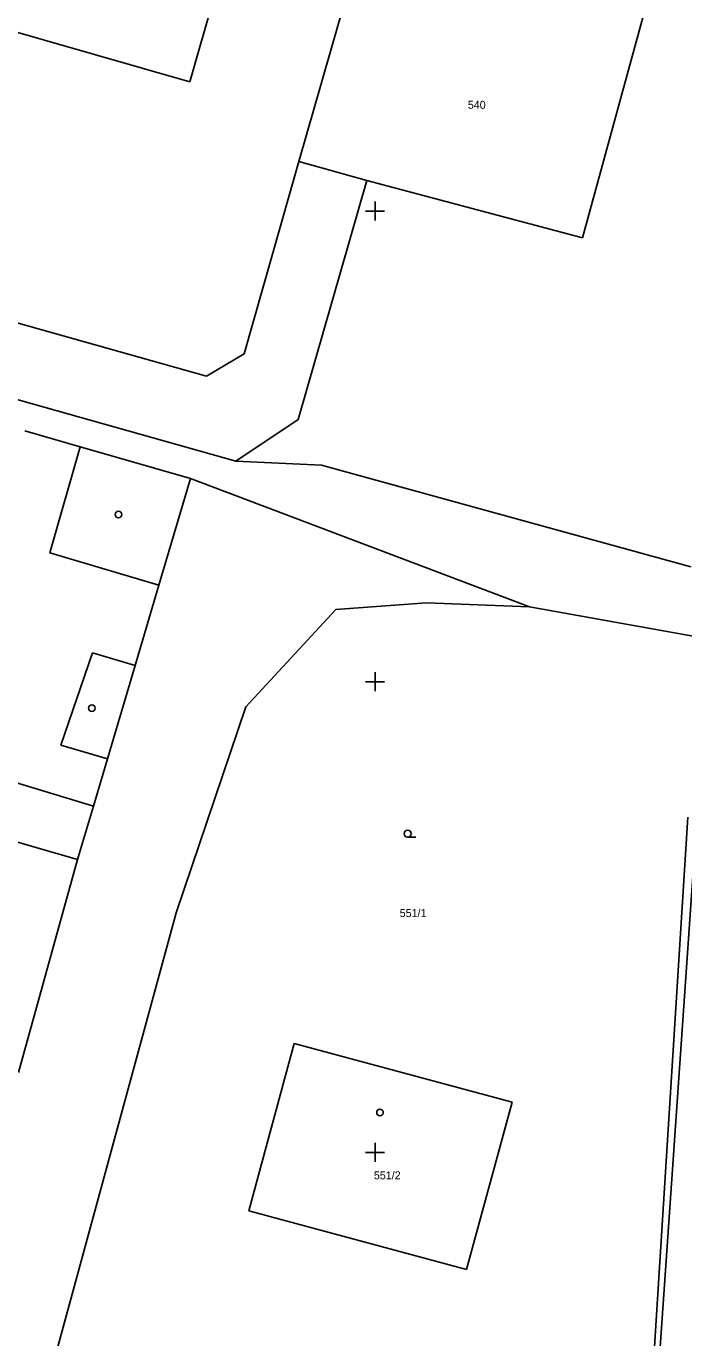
# Model space of a CAD drawing. Extents: x -702257 to -701487, y -1009871 to -1008841.
# Drawn here: x -701668.5 to -701633.6, y -1009209.8 to -1009140.2 of the extents above; entities that cross this region are included whole.
import ezdxf

# ---------------------------------------------------------------- set-up
doc = ezdxf.new("R2010")
doc.units = 0
for name, color, linetype in [('Z_hektometricka_sit', 7, 'Continuous'), ('Z_katastr_cisla_pozemkova', 7, 'Continuous'), ('Z_katastr_cisla_stavebni', 7, 'Continuous'), ('Z_katastr_hranice', 7, 'Continuous'), ('Z_katastr_vnitrni_kresba', 7, 'Continuous'), ('Z_katastr_znacky_budov', 7, 'Continuous'), ('Z_katastr_znacky_kultur', 7, 'Continuous')]:
    doc.layers.add(name, color=color, linetype=linetype)

msp = doc.modelspace()

# ---------------------------------------------------------------- linework, layer by layer
at = {"layer": 'Z_hektometricka_sit'}
for p, q in [((-701650, -1009149.5), (-701650, -1009150.5)), ((-701650, -1009149.5), (-701650, -1009150.5)), ((-701650.5, -1009150), (-701649.5, -1009150)), ((-701650.5, -1009150), (-701649.5, -1009150)), ((-701650, -1009174.5), (-701650, -1009175.5)), ((-701650, -1009174.5), (-701650, -1009175.5)), ((-701650.5, -1009175), (-701649.5, -1009175)), ((-701650.5, -1009175), (-701649.5, -1009175)), ((-701650.5, -1009200), (-701649.5, -1009200)), ((-701650.5, -1009200), (-701649.5, -1009200)), ((-701650, -1009199.5), (-701650, -1009200.5)), ((-701650, -1009199.5), (-701650, -1009200.5))]:
    msp.add_line(p, q, dxfattribs=at)
at = {"layer": 'Z_katastr_hranice'}
for p, q in [((-701659.83, -1009143.13), (-701657.18, -1009133.79)), ((-701649.99, -1009133.21), (-701654.04, -1009147.37)), ((-701638.98, -1009151.42), (-701635.11, -1009137.3)), ((-701673.79, -1009139.14), (-701659.83, -1009143.13)), ((-701654.04, -1009147.37), (-701650.44, -1009148.38)), ((-701654.09, -1009161.08), (-701650.44, -1009148.38)), ((-701650.44, -1009148.38), (-701638.98, -1009151.42)), ((-701675.93, -1009158.08), (-701657.4, -1009163.28)), ((-701665.66, -1009162.53), (-701668.6, -1009161.68)), ((-701657.4, -1009163.28), (-701654.09, -1009161.08)), ((-701659.8, -1009164.21), (-701665.66, -1009162.53)), ((-701657.4, -1009163.28), (-701652.84, -1009163.5)), ((-701652.84, -1009163.5), (-701633.22, -1009168.9)), ((-701661.48, -1009169.87), (-701659.8, -1009164.21)), ((-701641.8, -1009171.02), (-701659.8, -1009164.21)), ((-701662.74, -1009174.13), (-701661.48, -1009169.87)), ((-701656.87, -1009176.34), (-701652.09, -1009171.17)), ((-701652.09, -1009171.17), (-701647.26, -1009170.81)), ((-701647.26, -1009170.81), (-701641.8, -1009171.02)), ((-701641.8, -1009171.02), (-701632.72, -1009172.65)), ((-701664.21, -1009179.1), (-701662.74, -1009174.13)), ((-701660.57, -1009187.28), (-701656.87, -1009176.34)), ((-701664.96, -1009181.61), (-701664.21, -1009179.1)), ((-701665.8, -1009184.45), (-701664.96, -1009181.61)), ((-701674.19, -1009182.03), (-701665.8, -1009184.45)), ((-701633.39, -1009182.2), (-701635.16, -1009210.32)), ((-701668.94, -1009195.76), (-701665.8, -1009184.45)), ((-701668.45, -1009216.2), (-701660.57, -1009187.28)), ((-701656.7, -1009203.1), (-701654.3, -1009194.21)), ((-701654.3, -1009194.21), (-701642.72, -1009197.34)), ((-701642.72, -1009197.34), (-701645.14, -1009206.22)), ((-701645.14, -1009206.22), (-701656.7, -1009203.1))]:
    msp.add_line(p, q, dxfattribs=at)
at = {"layer": 'Z_katastr_vnitrni_kresba'}
for p, q in [((-701654.04, -1009147.37), (-701656.95, -1009157.58)), ((-701658.96, -1009158.77), (-701683.12, -1009151.97)), ((-701656.95, -1009157.58), (-701658.96, -1009158.77)), ((-701665.66, -1009162.53), (-701667.28, -1009168.15)), ((-701667.28, -1009168.15), (-701661.48, -1009169.87)), ((-701665.01, -1009173.46), (-701666.69, -1009178.37)), ((-701662.74, -1009174.13), (-701665.01, -1009173.46)), ((-701666.69, -1009178.37), (-701664.21, -1009179.1)), ((-701673.34, -1009179.08), (-701664.96, -1009181.61)), ((-701634.86, -1009210.34), (-701632.91, -1009182.26))]:
    msp.add_line(p, q, dxfattribs=at)
at = {"layer": 'Z_katastr_znacky_budov'}
for centre in [(-701663.627, -1009166.119), (-701665.037, -1009176.399), (-701649.737, -1009197.879)]:
    msp.add_circle(centre, 0.175, dxfattribs=at)
at = {"layer": 'Z_katastr_znacky_kultur'}
msp.add_line((-701648.268, -1009183.26), (-701647.831, -1009183.26), dxfattribs=at)
msp.add_circle((-701648.268, -1009183.072), 0.187, dxfattribs=at)

# ---------------------------------------------------------------- texts
at = {"layer": 'Z_katastr_cisla_pozemkova'}
msp.add_text('551/1', height=0.425, dxfattribs=at).set_placement((-701648.69, -1009187.5))
at = {"layer": 'Z_katastr_cisla_stavebni'}
for s, p in [('540', (-701645.073, -1009144.57)), ('551/2', (-701650.064, -1009201.429))]:
    msp.add_text(s, height=0.425, dxfattribs=at).set_placement(p)

doc.saveas('drawing.dxf')
